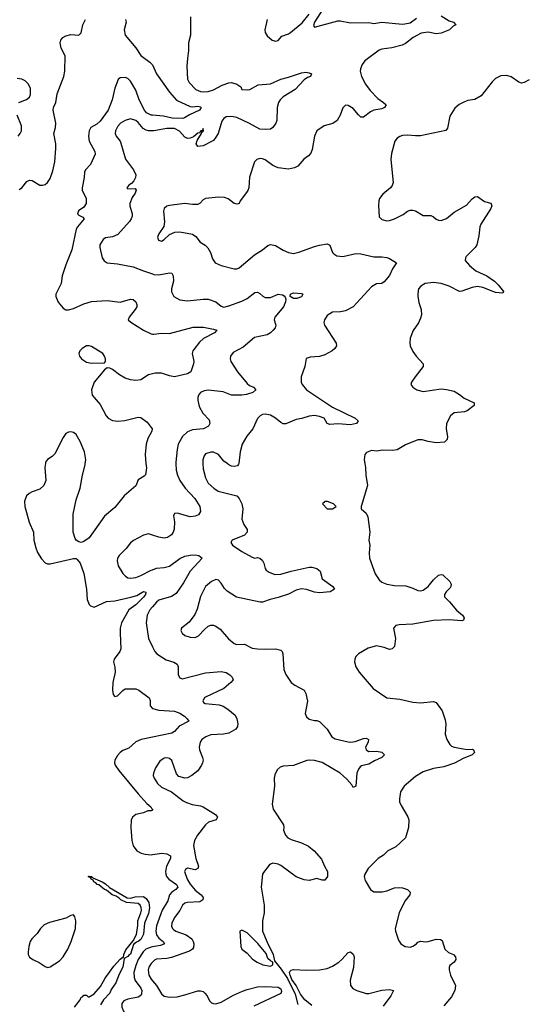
# Model space of a CAD drawing. Header units: inches. Extents: x 2057696 to 2160536, y 827480 to 1016834.
# Tile 268 of 422: x 2128974 to 2132871, y 935824 to 943429. Entities that reach past the tile are written whole.
import ezdxf

# ---------------------------------------------------------------- set-up
doc = ezdxf.new("R2010")
doc.units = ezdxf.units.IN
doc.header["$MEASUREMENT"] = 0
for name, color, linetype in [('C1923', 7, 'Continuous'), ('C1924', 7, 'Continuous'), ('C1933', 7, 'Continuous'), ('C1934', 7, 'Continuous')]:
    doc.layers.add(name, color=color, linetype=linetype)

msp = doc.modelspace()

# ---------------------------------------------------------------- linework, layer by layer
at = {"layer": 'C1923', "color": 5}
for points, elevation in [([(2129172.8, 940000), (2129168.3, 939970), (2129176, 939870), (2129160.2, 939830), (2129130, 939802), (2129070, 939782.5), (2129046.3, 939770), (2129026.9, 939750), (2129011.2, 939708.8), (2129015, 939670), (2129047.3, 939547.3), (2129079.5, 939470), (2129084.2, 939410), (2129097.6, 939350), (2129112.8, 939312.8), (2129143.4, 939263.4), (2129170, 939234.9), (2129190, 939227.2), (2129210, 939226), (2129390, 939268), (2129410, 939267.3), (2129419, 939259), (2129440.4, 939230), (2129470.2, 939150.2), (2129490.3, 939030), (2129496.4, 938950), (2129510, 938911), (2129521.3, 938901.3), (2129550, 938890.5), (2129645.7, 938934.3), (2129710, 938941), (2129831.9, 938968.1), (2129877.8, 938982.2), (2129930, 939011.8), (2129947.3, 939007.3), (2129944.9, 938990), (2129930, 938968.1), (2129870.1, 938910), (2129816.8, 938870), (2129760.2, 938770), (2129751, 938730), (2129749.5, 938690), (2129755.6, 938570), (2129748.5, 938550), (2129703.1, 938490), (2129698, 938470), (2129707.8, 938427.8), (2129710.3, 938390), (2129692.2, 938310), (2129690.6, 938250), (2129697.3, 938217.3), (2129710, 938201), (2129730, 938206.8), (2129771.5, 938248.5), (2129790, 938260.5), (2129870, 938259.5), (2129894, 938250), (2129974.8, 938190), (2129982, 938170), (2129982, 938130), (2129999.1, 938110), (2130000, 938109.8)], 420), ([(2129949.4, 940000), (2129952.8, 939967.2), (2129945.8, 939914.2), (2129936.4, 939903.6), (2129890, 939874), (2129870, 939829.5), (2129780.7, 939750), (2129710, 939662), (2129630, 939593.2), (2129510, 939427.6), (2129470, 939399.6), (2129450, 939392), (2129430, 939395.1), (2129410, 939409), (2129402, 939422), (2129386.6, 939470), (2129386.2, 939610), (2129410, 939721), (2129441.1, 939810), (2129458.5, 939910), (2129479.8, 939990), (2129480.9, 940000)], 420), ([(2130000, 939447.7), (2129970, 939457.7), (2129930, 939448.4), (2129853.7, 939406.3), (2129831.1, 939388.9), (2129796.2, 939343.8), (2129741.7, 939290), (2129730.3, 939270), (2129726.5, 939250), (2129734.6, 939210), (2129772, 939152), (2129790.2, 939130.2), (2129810, 939118.7), (2129830, 939114.3), (2129870, 939121.1), (2129910, 939135.2), (2129990, 939177.2), (2130000, 939181)], 440), ([(2130000, 938894.8), (2129978.8, 938870), (2129959.3, 938830), (2129950.2, 938770), (2129967.7, 938650), (2130000, 938584.5)], 440), ([(2130000, 937888.1), (2129913.4, 937870), (2129870, 937852.5), (2129817.5, 937802.5), (2129770, 937783.9), (2129750.3, 937770), (2129730, 937746), (2129709.2, 937710), (2129706.3, 937690), (2129712.2, 937670), (2129739.1, 937630), (2129888.4, 937448.4), (2129955.5, 937375.5), (2129988, 937350), (2129994.7, 937334.7), (2130000, 937331.6)], 420), ([(2130000, 937325.3), (2129998, 937322), (2129990, 937319.3), (2129962.8, 937317.2), (2129930, 937302), (2129870, 937290.9), (2129845.2, 937270), (2129834.7, 937245.3), (2129831.9, 937190), (2129840.1, 937090), (2129850, 937047.2), (2129878.5, 937010), (2129912.1, 936992.1), (2129942.9, 936982.9), (2129990, 936978.8), (2130000, 936980.3)], 420), ([(2129398.7, 935801.3), (2129442, 935858), (2129450, 935878), (2129459, 935881), (2129470, 935894), (2129490, 935894), (2129502, 935882), (2129510, 935882), (2129550, 935906), (2129597.1, 935962.9), (2129633.3, 936026.7), (2129701.4, 936118.6), (2129750, 936173.4), (2129770, 936187.3), (2129775.3, 936184.7), (2129777.6, 936210), (2129793.9, 936246.1), (2129850, 936314.8), (2129876.8, 936363.2), (2129887.4, 936432.6), (2129887.8, 936470), (2129909.8, 936530), (2129914.4, 936550), (2129912.4, 936572.4), (2129904, 936590), (2129890, 936601.5), (2129798, 936610), (2129755.1, 936630), (2129743.2, 936643.2), (2129718.2, 936658.2), (2129688.4, 936670), (2129644.5, 936704.5), (2129628.7, 936710), (2129585.8, 936745.8), (2129573.6, 936750), (2129563.1, 936763.1), (2129546.4, 936770), (2129542, 936782), (2129525.1, 936790), (2129522.5, 936797.5), (2129528.4, 936808.4), (2129516.8, 936803.2), (2129502.7, 936810), (2129510, 936814.9), (2129530, 936810.3), (2129539.8, 936799.8), (2129610.2, 936770.2), (2129635.6, 936755.6), (2129667.1, 936727.1), (2129805.4, 936645.4), (2129830, 936644.2), (2129865.3, 936654.7), (2129930, 936656.5), (2129950, 936641.6), (2129971.6, 936611.6), (2129977.8, 936570), (2129970, 936525.3), (2129936.9, 936450), (2129930, 936365.1), (2129910, 936323.4), (2129890, 936308.3), (2129875.6, 936304.4), (2129854.1, 936285.9), (2129830, 936212.4), (2129816.3, 936203.7), (2129810, 936193.3), (2129781.3, 936178.7), (2129771.5, 936110), (2129742, 936058), (2129716.1, 935990), (2129681.2, 935938.8), (2129669.4, 935910), (2129622.5, 935857.5), (2129599.2, 935820.8)], 380), ([(2130000, 936268.2), (2129990, 936266.6), (2129948.6, 936250), (2129927.9, 936230), (2129890, 936170.7), (2129870, 936124.5), (2129855.6, 936070), (2129857.3, 936030), (2129867.2, 936007.2), (2129910.1, 935950), (2129917.5, 935930), (2129915.9, 935904.1), (2129908.5, 935891.5), (2129890, 935879.9), (2129810, 935863.4), (2129777.7, 935850), (2129764, 935830), (2129761.9, 935801.9), (2129774.7, 935770), (2129796, 935750), (2129870, 935711), (2129910, 935700.4), (2129970, 935701), (2130000, 935703.9)], 420), ([(2130000, 936150.4), (2129990, 936139.7), (2129972.1, 936110), (2129966.4, 936090), (2129971.1, 936050), (2129990, 936017.7), (2130000, 936005.9)], 440)]:
    msp.add_lwpolyline(points, dxfattribs=dict(at, elevation=elevation))
at = {"layer": 'C1923', "color": 5, "elevation": 420}
msp.add_lwpolyline([(2129390, 936514), (2129370, 936509.3), (2129331.7, 936488.3), (2129205.3, 936454.7), (2129163.1, 936436.9), (2129134.4, 936410), (2129109, 936371), (2129069.1, 936330.9), (2129055.8, 936310), (2129043.7, 936270), (2129038.7, 936230), (2129040.4, 936210), (2129048.9, 936188.9), (2129074.8, 936170), (2129125.8, 936145.8), (2129170, 936114.9), (2129190, 936108.2), (2129210, 936112.7), (2129280.5, 936159.5), (2129310, 936190.4), (2129345.6, 936250), (2129372.8, 936310), (2129406, 936410), (2129407.8, 936467.8), (2129399.5, 936499.5)], close=True, dxfattribs=at)
at = {"layer": 'C1924', "color": 5}
for points, elevation in [([(2128970, 942118.4), (2128991.1, 942130), (2129030, 942179.3), (2129049.8, 942190.2), (2129070, 942186.3), (2129130, 942151.3), (2129150, 942150.2), (2129170, 942155.2), (2129189.7, 942170), (2129210, 942202), (2129230, 942260.5), (2129244.5, 942330), (2129254.2, 942434.2), (2129254.5, 942470), (2129238.8, 942550), (2129250, 942595.5), (2129252.3, 942630), (2129232.1, 942730), (2129235.4, 942750), (2129252.4, 942790), (2129263.7, 942856.3), (2129314.5, 942990), (2129322, 943030), (2129325, 943150), (2129295.3, 943210), (2129285.8, 943250), (2129292.1, 943270), (2129307.7, 943290), (2129330, 943304.7), (2129370, 943313.1), (2129429.6, 943310.4), (2129450, 943326.8), (2129462, 943390), (2129483.5, 943430)], 420), ([(2129791.8, 943430), (2129797, 943410), (2129782.3, 943350), (2129787.6, 943310), (2129871.9, 943211.9), (2129910, 943153.1), (2129980, 943100), (2129999.7, 943079.7), (2130000, 943078.9)], 420), ([(2128966.6, 942790), (2129027.8, 942812.2), (2129049.6, 942830), (2129056.9, 942850), (2129057.3, 942897.3), (2129041.6, 942930), (2129015.5, 942955.5), (2128990, 942969.7), (2128954.8, 942974.8)], 440), ([(2130000, 942690.5), (2129990, 942691.2), (2129953.9, 942710), (2129936.9, 942730), (2129897.5, 942810), (2129870, 942885.3), (2129830, 942954.2), (2129810, 942974), (2129790, 942981.5), (2129750, 942980.5), (2129734.2, 942965.8), (2129710, 942899.5), (2129689.6, 942810), (2129656.9, 942730), (2129595.1, 942644.9), (2129570, 942622.5), (2129524.5, 942595.5), (2129511, 942570), (2129505, 942530), (2129510, 942490.7), (2129554, 942410), (2129556.5, 942390), (2129520.3, 942310), (2129483.2, 942270), (2129474.7, 942250), (2129473, 942210), (2129457, 942130), (2129457.1, 942110), (2129488.4, 942050), (2129488.7, 942010), (2129470, 941981.6), (2129428.7, 941951.3), (2129421.7, 941930), (2129430, 941919.5), (2129462.9, 941902.9), (2129471.8, 941890), (2129420.7, 941830), (2129409.3, 941810), (2129375.9, 941650), (2129330, 941535.8), (2129302.7, 941450), (2129293.5, 941390), (2129252.4, 941310), (2129253.8, 941290), (2129270, 941246.7), (2129310, 941200.3), (2129330, 941188.9), (2129350, 941187.7), (2129390, 941198.6), (2129470, 941233.7), (2129530, 941252.4), (2129650, 941260.3), (2129750, 941248), (2129830, 941268.9), (2129850, 941266.7), (2129870.4, 941250), (2129879.5, 941230), (2129877.6, 941210), (2129867, 941190), (2129818.9, 941130), (2129812.4, 941110), (2129831.3, 941091.3), (2129930.4, 941030), (2129990, 941002.2), (2130000, 941000.4)], 420), ([(2128963, 942530), (2128978.9, 942550), (2128987.1, 942570), (2128988.2, 942610), (2128954.3, 942690)], 440), ([(2130000, 942570.9), (2129969.8, 942569.8), (2129950, 942574.8), (2129928.5, 942588.5), (2129890, 942634.3), (2129870, 942651.2), (2129830, 942663), (2129790, 942651.3), (2129753, 942630), (2129733.3, 942606.7), (2129713, 942570), (2129712.4, 942550), (2129718.4, 942530), (2129750, 942490.4), (2129756, 942476), (2129790.2, 942350.2), (2129852.2, 942270), (2129872.4, 942230), (2129868.2, 942210), (2129855.3, 942184.7), (2129836.4, 942163.6), (2129816, 942150), (2129801, 942130), (2129810, 942122.8), (2129866, 942126), (2129873.2, 942113.2), (2129866.4, 942090), (2129843.6, 942056.4), (2129825.2, 942010), (2129824.9, 941990), (2129843.7, 941930), (2129843.1, 941910), (2129835.8, 941890), (2129821.3, 941870), (2129732.2, 941770), (2129690, 941751.9), (2129636.7, 941743.3), (2129618, 941730), (2129594, 941690), (2129592.2, 941670), (2129610.4, 941590.4), (2129626.2, 941566.2), (2129650.4, 941550.4), (2129730, 941542.6), (2129850, 941521.1), (2129930, 941487.9), (2130000, 941464.7)], 440), ([(2130000, 940694.3), (2129970, 940687), (2129910, 940647.6), (2129870, 940641.3), (2129830, 940647.3), (2129790, 940660.4), (2129746.1, 940686.1), (2129690, 940727.8), (2129670, 940738), (2129650, 940739), (2129630, 940725.2), (2129550, 940629.5), (2129528, 940570), (2129533.4, 940530), (2129596.2, 940456.2), (2129641.1, 940370), (2129658.4, 940350), (2129690, 940332.9), (2129730.9, 940329.1), (2129786, 940334), (2129890, 940359.1), (2129910, 940357.3), (2129959, 940319), (2129997.3, 940270), (2129995.5, 940250), (2129964.8, 940195.2), (2129950.4, 940150), (2129942, 940070), (2129949.4, 940000)], 420), ([(2129480.9, 940000), (2129484.1, 940030), (2129475.5, 940090), (2129441.4, 940170), (2129410, 940224.2), (2129390, 940239.7), (2129370, 940245.1), (2129350, 940244.2), (2129330, 940231.5), (2129310, 940202.4), (2129244.6, 940075.4), (2129224.9, 940055.1), (2129190, 940032.5), (2129174.3, 940010), (2129172.8, 940000)], 420)]:
    msp.add_lwpolyline(points, dxfattribs=dict(at, elevation=elevation))
at = {"layer": 'C1924', "color": 5, "elevation": 420}
msp.add_lwpolyline([(2129510, 940910.9), (2129490, 940909.7), (2129456.4, 940890), (2129438, 940870), (2129431.8, 940850), (2129435.3, 940830), (2129452.4, 940810), (2129490, 940784.2), (2129530, 940774.9), (2129630, 940778), (2129636, 940790), (2129636.2, 940810), (2129629.6, 940830), (2129615.1, 940850), (2129530, 940904.2)], close=True, dxfattribs=at)
at = {"layer": 'C1933', "color": 5}
for points, elevation in [([(2130181.1, 940000), (2130182.8, 939950), (2130193.6, 939910), (2130211.3, 939870), (2130251.3, 939810), (2130328, 939730), (2130364.9, 939670), (2130370.4, 939630), (2130363.7, 939616.3), (2130354.3, 939605.7), (2130330, 939593.6), (2130290, 939587.8), (2130190, 939618), (2130170, 939615.3), (2130163, 939597), (2130170.4, 939550.4), (2130166.6, 939493.4), (2130160.5, 939470), (2130147.7, 939450), (2130114.8, 939430), (2130090, 939424.8), (2130050, 939431.1), (2130000, 939447.7)], 440), ([(2130388.6, 940000), (2130390, 939961), (2130408, 939890), (2130429.1, 939850), (2130473.4, 939810), (2130508.2, 939788.2), (2130650.2, 939750.2), (2130670.4, 939730), (2130690.2, 939690.2), (2130697.7, 939650), (2130690.2, 939570), (2130704, 939530), (2130731.8, 939490), (2130732, 939470), (2130710, 939446.9), (2130616, 939410), (2130604.9, 939390), (2130618.8, 939370), (2130690, 939320.5), (2130770, 939276.3), (2130790, 939270.6), (2130810, 939274), (2130830, 939270.8), (2130850, 939251), (2130860.5, 939230), (2130870.6, 939190), (2130878.4, 939178.4), (2130901.4, 939161.4), (2130944.2, 939144.2), (2130990, 939145.2), (2131070, 939168.7), (2131210, 939200.4), (2131230, 939201.6), (2131270, 939190.6), (2131294, 939170), (2131310.8, 939110), (2131392, 939050), (2131404.7, 939030), (2131371.3, 939010), (2131290, 939002.3), (2131250, 939007.4), (2131189, 939029), (2131150, 939033.6), (2131110, 939021.6), (2131050, 938991.6), (2130970, 938965), (2130909.4, 938950.6), (2130850, 938929.8), (2130831, 938931), (2130647.8, 938967.8), (2130575.9, 939015.9), (2130556, 939036), (2130530, 939078), (2130510, 939100.5), (2130490, 939105.1), (2130455.5, 939090), (2130408.7, 939050), (2130370, 938973.2), (2130343.7, 938876.3), (2130325.7, 938834.3), (2130283.4, 938776.6), (2130224.9, 938730), (2130219.1, 938710), (2130228, 938690), (2130250, 938673.4), (2130290, 938660.5), (2130330, 938656.3), (2130356, 938670), (2130400.7, 938719.3), (2130430, 938744), (2130450, 938752), (2130470, 938752), (2130490, 938744.9), (2130521.5, 938721.5), (2130587.5, 938647.5), (2130630, 938611.8), (2130650, 938602.6), (2130710, 938604.6), (2130770, 938575.9), (2130809.8, 938570.2), (2130873.9, 938566.1), (2130950, 938569), (2130990, 938560.5), (2131000.5, 938550), (2131006.4, 938530), (2131014.8, 938410), (2131030.7, 938370.7), (2131071, 938310), (2131098, 938290), (2131170, 938250.8), (2131185.1, 938225.1), (2131195.8, 938164.2), (2131179.1, 938070), (2131190, 938044), (2131210, 938026), (2131250, 938015.5), (2131270, 938015.5), (2131290, 938007.7), (2131348.1, 937948.1), (2131384.4, 937890), (2131410, 937874.9), (2131510, 937850.2), (2131530, 937849.2), (2131565.2, 937854.8), (2131630, 937876.9), (2131650, 937879.5), (2131667.3, 937870), (2131665.5, 937850), (2131644.4, 937810), (2131650.6, 937790), (2131670, 937777.6), (2131730, 937778), (2131770.2, 937770.2), (2131790.8, 937750), (2131770.5, 937730), (2131715, 937705), (2131670, 937678), (2131614.4, 937665.6), (2131602.9, 937657.1), (2131590, 937641.2), (2131578, 937610), (2131570.2, 937509.8), (2131550, 937499), (2131539.4, 937519.4), (2131502, 937562), (2131449.3, 937609.3), (2131310, 937690.7), (2131250, 937707.6), (2131210, 937710.9), (2131192.7, 937707.3), (2131090, 937667.6), (2131010, 937664.5), (2130985.3, 937654.7), (2130963.7, 937636.3), (2130944.4, 937595.6), (2130939.3, 937570), (2130941.6, 937510), (2130923.8, 937370), (2130930.6, 937330), (2131010.6, 937210), (2131014.8, 937190), (2131010.9, 937169.1), (2131026, 937130), (2131045.5, 937110), (2131070, 937095.8), (2131151, 937070), (2131205.1, 937045.1), (2131248.9, 937008.9), (2131305.5, 936945.5), (2131328.2, 936890), (2131350.4, 936850), (2131350.4, 936810), (2131330, 936782.7), (2131310, 936782.7), (2131270, 936797), (2131210, 936779.5), (2131170, 936784.2), (2131109.7, 936809.7), (2130990, 936896.9), (2130970, 936906), (2130930, 936913.3), (2130910, 936906.6), (2130901.4, 936898.6), (2130856.7, 936843.3), (2130850.5, 936829.5), (2130838.7, 936730), (2130862.6, 936590), (2130861.1, 936530), (2130848.7, 936470), (2130849, 936389), (2130884.2, 936304.2), (2130932.4, 936210), (2130941, 936161), (2130994.7, 936094.7), (2131043, 936023), (2131101.9, 935901.9), (2131123, 935823)], 460), ([(2130665.4, 940000), (2130664.9, 939995.1), (2130657.1, 939982.9), (2130630, 939977), (2130610, 939979.6), (2130590, 939989.6), (2130576.2, 940000)], 460), ([(2131640.7, 940000), (2131646, 939970), (2131646.4, 939910), (2131659.1, 939830), (2131610.7, 939670), (2131610.8, 939650), (2131650, 939616.3), (2131663.1, 939590), (2131678.9, 939470), (2131671.7, 939410), (2131677.6, 939370), (2131672.4, 939310), (2131674.9, 939270), (2131719.5, 939150), (2131750, 939102.4), (2131770, 939085.3), (2131810, 939070.3), (2131870, 939058.3), (2131956, 939056), (2132010, 939039.3), (2132050, 939020.4), (2132070, 939018.7), (2132090, 939022.6), (2132129.6, 939050), (2132170, 939103), (2132210, 939138), (2132230, 939144.9), (2132241.4, 939141.4), (2132296, 939090), (2132307.3, 939070), (2132304.9, 939050), (2132299, 939041), (2132267.3, 939010), (2132254, 938990), (2132254.8, 938970), (2132293.8, 938933.8), (2132348.9, 938868.9), (2132394, 938830), (2132407.3, 938810), (2132401, 938790), (2132390, 938785.6), (2132290, 938793.5), (2132170, 938788.7), (2132010, 938760.4), (2131904.1, 938755.9), (2131878, 938750), (2131861, 938730), (2131877.3, 938650), (2131870, 938588), (2131850, 938568.7), (2131830, 938564), (2131790, 938579.3), (2131730, 938592.3), (2131664.4, 938575.6), (2131590.6, 938530), (2131570.5, 938510), (2131561.6, 938490), (2131560.4, 938470), (2131570.4, 938430), (2131595.5, 938390), (2131702.9, 938262.9), (2131810, 938190.4), (2131910, 938181.3), (2132010, 938158.4), (2132070, 938153.4), (2132170, 938162), (2132190, 938154), (2132236.3, 938090), (2132260.5, 938020.5), (2132265.5, 937990), (2132260.5, 937910), (2132273.4, 937870), (2132296.3, 937830), (2132310, 937818), (2132330.3, 937810.3), (2132430, 937792.4), (2132470, 937793.4), (2132478, 937790), (2132486.8, 937770), (2132470, 937749.7), (2132398.2, 937721.8), (2132333.5, 937686.5), (2132250, 937658.5), (2132170, 937644.8), (2132090, 937619.7), (2132030, 937584.2), (2131944.4, 937510), (2131916, 937464), (2131906.7, 937410), (2131908.6, 937388.6), (2131919.5, 937359.5), (2131973.1, 937273.1), (2131979.5, 937250), (2131975.8, 937190), (2131954.9, 937110), (2131879, 937041), (2131817.3, 937010), (2131783.4, 936976.6), (2131742.8, 936950), (2131666.6, 936873.4), (2131639.3, 936830), (2131634.4, 936810), (2131641.4, 936781.4), (2131684, 936710), (2131710, 936693), (2131773.2, 936693.2), (2131810, 936701.3), (2131870, 936723.7), (2131910, 936726.4), (2131930, 936724.4), (2131970, 936710.4), (2131990.3, 936690.3), (2131988, 936670), (2131950, 936619.5), (2131904.9, 936530), (2131874.9, 936410), (2131875.5, 936390), (2131899.9, 936319.9), (2131918.8, 936290), (2131950.4, 936270.4), (2131990, 936266.7), (2132010, 936272.7), (2132039.3, 936290), (2132050, 936302.8), (2132070, 936310.8), (2132110, 936306.4), (2132130, 936308.5), (2132190, 936328), (2132224, 936324), (2132236.3, 936316.3), (2132258, 936250), (2132285.5, 936225.5), (2132324, 936210), (2132339.3, 936190), (2132343, 936170), (2132330.3, 936149.7), (2132295.9, 936124.1), (2132290.5, 936109.5), (2132290.5, 936089.5), (2132301.7, 936050), (2132340.3, 935970), (2132336, 935930), (2132310, 935880.9), (2132250, 935812.3)], 480), ([(2130000, 939181), (2130030, 939192.6), (2130090, 939197.6), (2130130, 939209.3), (2130210, 939267.8), (2130250, 939285.9), (2130290, 939293.5), (2130330, 939294.5), (2130357.3, 939290), (2130382.4, 939270), (2130291, 939170), (2130240.5, 939079.5), (2130182.1, 938997.9), (2130145.7, 938974.3), (2130050, 938944.5), (2130030, 938929.8), (2130000, 938894.8)], 440), ([(2130000, 938584.5), (2130017, 938550), (2130034, 938530), (2130105.5, 938485.5), (2130165.7, 938465.7), (2130190.3, 938450), (2130198, 938430), (2130197.4, 938370), (2130210, 938344.9), (2130230, 938338), (2130410, 938384.5), (2130530, 938394.8), (2130570, 938386), (2130596, 938370), (2130616, 938350), (2130622.8, 938330), (2130606, 938310), (2130550, 938263.7), (2130410, 938195.8), (2130401.6, 938190), (2130388.9, 938168.9), (2130394.9, 938154.9), (2130406.1, 938146.1), (2130515.8, 938135.8), (2130545.5, 938125.5), (2130582.4, 938102.4), (2130637.5, 938057.5), (2130650.2, 938030.2), (2130658.5, 937990), (2130656.5, 937970), (2130644.6, 937950), (2130590, 937918.8), (2130549.4, 937910.6), (2130450, 937904.1), (2130412.7, 937890), (2130382, 937870), (2130367.4, 937850), (2130361.1, 937810), (2130363.7, 937790), (2130386.7, 937730), (2130390.4, 937710), (2130386.7, 937690), (2130378.7, 937670), (2130350, 937627.3), (2130304.9, 937590), (2130270, 937573), (2130250, 937571.3), (2130203.5, 937583.5), (2130184.4, 937604.4), (2130150, 937706.6), (2130130, 937723.6), (2130110, 937727.8), (2130090, 937724.7), (2130057.4, 937702.6), (2130023.7, 937650), (2130006.7, 937610), (2130004.9, 937590), (2130012.2, 937570), (2130038.7, 937530), (2130070, 937500.3), (2130145.8, 937465.8), (2130236.7, 937396.7), (2130262.2, 937382.2), (2130307, 937367), (2130370, 937357.3), (2130390, 937349.2), (2130486.7, 937290), (2130501.6, 937270), (2130490.7, 937250), (2130432.4, 937230), (2130410, 937210.8), (2130348, 937130), (2130323.1, 937090), (2130317.7, 937050), (2130334.5, 936950), (2130356.4, 936890), (2130350, 936874), (2130330, 936862.9), (2130270, 936875.4), (2130253.7, 936866.3), (2130247.4, 936850), (2130267.4, 936790), (2130290, 936751.3), (2130330, 936704.6), (2130374.6, 936670), (2130390.3, 936650), (2130388.5, 936630), (2130365.3, 936614.7), (2130270, 936611.1), (2130250, 936606.2), (2130231.6, 936590), (2130212.2, 936547.8), (2130170, 936494.7), (2130149.2, 936450), (2130147.4, 936427.4), (2130153.4, 936410), (2130161.7, 936401.7), (2130180.5, 936390), (2130260.9, 936360.9), (2130304.2, 936330), (2130315.2, 936310), (2130319.3, 936290), (2130316.1, 936263.9), (2130308.9, 936250), (2130285.7, 936234.3), (2130145.9, 936185.9), (2130110, 936177.7), (2130030, 936174), (2130014.3, 936165.7), (2130000, 936150.4)], 440), ([(2130000, 938109.8), (2130050, 938096), (2130170, 938087.9), (2130210, 938072.3), (2130246.5, 938050), (2130267.9, 938030), (2130279.3, 938010), (2130206.9, 937973.1), (2130170, 937932.1), (2130150, 937919.4), (2130000, 937888.1)], 420), ([(2130000, 937331.6), (2130002.8, 937330), (2130000, 937325.3)], 420), ([(2130000, 936980.3), (2130071, 936991), (2130110, 936987), (2130134.4, 936974.4), (2130138.8, 936970), (2130137.7, 936950), (2130108.9, 936890), (2130100.5, 936850), (2130102.2, 936830), (2130109.2, 936810), (2130125.6, 936790), (2130185.5, 936750), (2130195.7, 936730), (2130180.2, 936710), (2130150, 936691.1), (2130132.4, 936670), (2130117.3, 936622.7), (2130074.6, 936550), (2130031.7, 936430), (2130026.7, 936390), (2130030, 936360.6), (2130050, 936335.2), (2130082, 936310), (2130092.6, 936290), (2130061.9, 936278.1), (2130000, 936268.2)], 420), ([(2131230, 935814.8), (2131177.4, 935857.4), (2131143.7, 935903.7), (2131110, 935969.6), (2131076.6, 936016.6), (2131062, 936050), (2131058, 936070), (2131061.3, 936078.7), (2131071, 936089), (2131090, 936093.4), (2131190, 936088.5), (2131290.2, 936090.2), (2131350, 936100.7), (2131390, 936117.7), (2131439.6, 936150), (2131463, 936170), (2131510, 936223.8), (2131530, 936230.6), (2131550, 936210.7), (2131556.5, 936190), (2131552.4, 936107.6), (2131527.6, 936010), (2131530.3, 935970), (2131546.9, 935946.9), (2131577.3, 935930), (2131650, 935906.3), (2131670, 935907.2), (2131770, 935933.4), (2131830, 935938.4), (2131861, 935930), (2131840.4, 935890), (2131780.9, 935810)], 460), ([(2130000, 936005.9), (2130030.2, 935970), (2130070, 935904.9), (2130090, 935887.7), (2130130, 935879.2), (2130190, 935883), (2130250, 935896.3), (2130350, 935929.3), (2130370, 935929.2), (2130390, 935922.3), (2130405.3, 935910), (2130421.6, 935890), (2130438.8, 935850), (2130455.2, 935835.2), (2130470.4, 935830.4), (2130490, 935828.9), (2130530, 935840.2), (2130625.5, 935894.5), (2130694.2, 935925.8), (2130730, 935938.9), (2130810, 935957.9), (2130870, 935962.2), (2130970, 935956.3), (2130990, 935943.1), (2130996.1, 935923.9), (2130990, 935906.5), (2130782.6, 935810)], 440)]:
    msp.add_lwpolyline(points, dxfattribs=dict(at, elevation=elevation))
for points, elevation in [([(2131352.7, 939707.3), (2131332.7, 939707.3), (2131314, 939690), (2131350, 939652), (2131390, 939652), (2131410, 939664.7), (2131418, 939670), (2131398, 939690)], 480), ([(2130690, 936396.9), (2130674.8, 936390), (2130682.8, 936270), (2130691, 936250), (2130730, 936218.8), (2130772.5, 936172.5), (2130808, 936150), (2130851, 936130), (2130910, 936119.3), (2130929.2, 936130), (2130928.7, 936150), (2130910, 936159.3), (2130890, 936177.2), (2130877, 936217), (2130814.1, 936294.1), (2130730, 936376.5)], 460)]:
    msp.add_lwpolyline(points, close=True, dxfattribs=dict(at, elevation=elevation))
at = {"layer": 'C1934', "color": 5}
for points, elevation in [([(2131314.9, 943510), (2131250.4, 943410), (2131244.5, 943384.5), (2131250, 943372), (2131430, 943420.9), (2131450, 943420.9), (2131530, 943403.2), (2131670, 943407.7), (2131710, 943400.5), (2131770, 943410.3), (2131930, 943394), (2131950, 943395.8), (2131990, 943404.4), (2132040, 943440)], 460), ([(2130294, 943450), (2130292.7, 943310), (2130278.9, 943250), (2130278.9, 943190), (2130269, 943130), (2130266.3, 943070), (2130269.2, 942970), (2130283.1, 942943.1), (2130334.9, 942890), (2130370, 942874.7), (2130390, 942871.3), (2130430, 942875.2), (2130470, 942887.1), (2130537.9, 942922.1), (2130590, 942941.8), (2130610, 942942.4), (2130651, 942930), (2130682.8, 942910), (2130690.8, 942890.8), (2130730, 942886.9), (2130752, 942890), (2130815.1, 942924.9), (2130910, 942932.3), (2130991, 942969), (2131050, 942983.6), (2131150, 943019.3), (2131183.7, 943023.7), (2131210, 943019.3), (2131226.8, 943010), (2131223.5, 942996.5), (2131221, 942990), (2131198, 942982), (2131170, 942964.8), (2131101.5, 942890), (2131010, 942833.7), (2130986, 942810), (2130974.2, 942790), (2130962.2, 942750), (2130960.4, 942650), (2130952.4, 942630), (2130930, 942597), (2130910, 942583.1), (2130870, 942579.3), (2130830, 942583.7), (2130750, 942628.2), (2130650, 942672.5), (2130610, 942681), (2130570, 942677.8), (2130550, 942664.4), (2130535.8, 942644.2), (2130506, 942550), (2130490, 942520.5), (2130470, 942496.3), (2130390, 942454.5), (2130350, 942449.5), (2130337.6, 942470), (2130345.1, 942494.9), (2130378.4, 942550), (2130380.1, 942559.9), (2130393.3, 942570), (2130390, 942588), (2130387.1, 942572.9), (2130372, 942570), (2130378, 942562), (2130370, 942569), (2130364.2, 942555.8), (2130350, 942553.5), (2130316.7, 942523.3), (2130290, 942512.8), (2130270, 942512.2), (2130250, 942521.2), (2130208.9, 942568.9), (2130170, 942587.2), (2130110, 942589.2), (2130010, 942571.3), (2130000, 942570.9)], 440), ([(2132230, 943458.3), (2132290, 943420.5), (2132324.7, 943410), (2132342, 943390), (2132321.6, 943378.4), (2132294, 943350), (2132230, 943324.2), (2132190, 943320.5), (2132130, 943333), (2132075.2, 943324.8), (2132013.4, 943290), (2131954.7, 943245.3), (2131929, 943231), (2131848.2, 943211.8), (2131770, 943202.3), (2131750, 943193.7), (2131640.3, 943110), (2131618.2, 943081.8), (2131606.5, 943050), (2131604, 943030), (2131613.8, 942990), (2131645.8, 942930), (2131682, 942882), (2131740.4, 942820.4), (2131784.9, 942790), (2131804.9, 942770), (2131790.6, 942750), (2131770, 942741.1), (2131710, 942729.7), (2131683.2, 942716.8), (2131630, 942677), (2131610, 942677), (2131590, 942692.7), (2131550, 942743.7), (2131510, 942766.6), (2131490, 942769.2), (2131470, 942748.7), (2131450.5, 942690), (2131427.3, 942650), (2131391.8, 942628.2), (2131324.7, 942610), (2131270, 942569.2), (2131250.3, 942529.7), (2131233.7, 942426.3), (2131222.3, 942397.7), (2131203.7, 942376.3), (2131168.9, 942351.1), (2131121.4, 942298.6), (2131096.2, 942283.8), (2131050, 942275.4), (2130970, 942285.7), (2130930, 942301.3), (2130870, 942345.1), (2130850, 942353.6), (2130830, 942356.2), (2130806, 942350), (2130788.7, 942331.3), (2130750, 942213.2), (2130742.7, 942130), (2130736, 942110), (2130727.1, 942092.9), (2130676, 942030), (2130670, 942008.7), (2130650, 942004), (2130630, 942009.2), (2130584.5, 942044.5), (2130556.3, 942056.3), (2130510, 942058.3), (2130410, 942047.6), (2130390, 942038), (2130368.5, 942011.5), (2130350, 942001.6), (2130310, 942001.1), (2130250, 942009.8), (2130130, 941994), (2130110, 941987.6), (2130090.4, 941970), (2130084.6, 941950), (2130091.5, 941868.5), (2130088, 941832), (2130050, 941776), (2130038, 941750), (2130045.8, 941725.8), (2130070, 941719.1), (2130090, 941730.6), (2130130.8, 941769.2), (2130173, 941787), (2130210, 941790.2), (2130310, 941771.7), (2130333.5, 941753.5), (2130368.2, 941710), (2130406.8, 941686.8), (2130427.8, 941667.8), (2130447, 941630), (2130462.3, 941582.3), (2130484.9, 941550), (2130530, 941530.3), (2130630, 941505.3), (2130650, 941505.7), (2130670, 941513.4), (2130786.9, 941613.1), (2130849.8, 941650.2), (2130890, 941683.8), (2130910, 941692.4), (2130950, 941683.8), (2131010, 941648.2), (2131050, 941630.4), (2131090, 941623), (2131130, 941633), (2131250, 941677.6), (2131290, 941688.2), (2131350, 941696.3), (2131370, 941686), (2131390.4, 941630), (2131399.2, 941619.2), (2131424.5, 941604.5), (2131470, 941598.6), (2131570, 941622.7), (2131610, 941619.6), (2131710, 941596.5), (2131770, 941596.5), (2131810, 941591.4), (2131830, 941584), (2131884, 941550), (2131854.3, 941505.7), (2131830, 941454), (2131790, 941404.7), (2131770, 941391), (2131730, 941389.1), (2131690, 941365.9), (2131550, 941209.9), (2131490, 941179.8), (2131452.4, 941172.4), (2131390, 941169.6), (2131350, 941143.7), (2131328, 941110), (2131323.8, 941090), (2131328.4, 941070), (2131417.1, 940930), (2131420.5, 940910), (2131408.5, 940890), (2131388.4, 940870), (2131330, 940840.8), (2131290, 940827.1), (2131218, 940822), (2131187.1, 940812.9), (2131177.3, 940750), (2131148, 940670), (2131147.7, 940630), (2131156.3, 940610), (2131190, 940570.6), (2131390, 940436.2), (2131564, 940350), (2131587.7, 940330), (2131576.3, 940310), (2131530, 940299.7), (2131430, 940306.2), (2131370, 940301.7), (2131349.8, 940309.8), (2131326, 940350), (2131290, 940363.5), (2131250, 940370.9), (2131210, 940366.2), (2131152.7, 940347.3), (2131110, 940341.7), (2131030, 940308.3), (2131010, 940308), (2130990, 940316.9), (2130949.6, 940350), (2130910, 940374.8), (2130870, 940383.1), (2130850, 940379.7), (2130830.2, 940369.8), (2130810.3, 940349.7), (2130774, 940270), (2130727.4, 940212.6), (2130692.7, 940150), (2130675.8, 940090), (2130665.4, 940000)], 460), ([(2130885.5, 943430), (2130867.3, 943350), (2130870.6, 943330), (2130884.9, 943304.9), (2130922.8, 943270), (2130950, 943263.1), (2130970, 943269.2), (2130998, 943302), (2131050, 943318.9), (2131066.3, 943330), (2131156, 943404), (2131209.2, 943470.8)], 460), ([(2130000, 943078.9), (2130030.2, 943010), (2130131.7, 942870), (2130185.9, 942805.9), (2130290, 942759.4), (2130310, 942756.1), (2130350, 942760.9), (2130370, 942756.3), (2130375.5, 942750), (2130361.6, 942730), (2130285.3, 942694.7), (2130248, 942670), (2130233.7, 942666.3), (2130150.9, 942669.1), (2130084.6, 942684.6), (2130000, 942690.5)], 420), ([(2132910, 942964.5), (2132870, 942943.7), (2132850, 942939.3), (2132830, 942945.2), (2132770, 942986.6), (2132737, 942997), (2132690, 942996), (2132650, 942975.1), (2132624, 942950), (2132538.4, 942841.6), (2132490, 942812.7), (2132435.9, 942804.1), (2132410, 942795.1), (2132367.1, 942772.9), (2132334.2, 942745.8), (2132297.5, 942682.5), (2132278, 942590), (2132266.2, 942573.8), (2132070, 942531.8), (2132030.8, 942530.8), (2131970, 942537.3), (2131930, 942534.3), (2131910, 942527.6), (2131890, 942514), (2131872.4, 942490), (2131846, 942394), (2131840.8, 942350), (2131858.4, 942170), (2131851.8, 942148.2), (2131837.3, 942130), (2131779.9, 942080.1), (2131753.2, 942046.8), (2131747.3, 942030), (2131745.8, 941994.2), (2131750, 941906), (2131770, 941884.9), (2131810, 941876.4), (2131830, 941878.7), (2131870, 941890.4), (2131936.6, 941923.4), (2131970, 941950.7), (2131990, 941957.3), (2132010, 941957.3), (2132032.3, 941952.3), (2132090, 941917.1), (2132150, 941917.1), (2132170, 941907.3), (2132190, 941887.7), (2132210, 941879.3), (2132230, 941878.7), (2132270, 941893.1), (2132330, 941943.1), (2132424.2, 941995.8), (2132470, 942044.9), (2132490, 942059.3), (2132510, 942062), (2132563.4, 942023.4), (2132612.3, 942012.3), (2132620.7, 941990), (2132613, 941970), (2132535.3, 941850), (2132527.2, 941830), (2132520.9, 941759.1), (2132504.4, 941690), (2132491.5, 941668.5), (2132421.4, 941598.6), (2132416, 941590), (2132414.8, 941570), (2132447.7, 941530), (2132497.1, 941490), (2132582.4, 941450), (2132641.6, 941410), (2132670, 941382), (2132710.7, 941329.3), (2132704.7, 941315.3), (2132650, 941321.7), (2132550, 941360.9), (2132510, 941368.5), (2132470, 941361.5), (2132390, 941332.6), (2132370, 941329.7), (2132290.6, 941370.6), (2132229, 941391), (2132170, 941399.8), (2132106.8, 941390), (2132073, 941370), (2132055.5, 941350), (2132048.5, 941311.5), (2132050, 941294), (2132056.3, 941243.7), (2132073.7, 941190), (2132076.5, 941150), (2132070, 941124), (2132053, 941087), (2132012.8, 941027.2), (2131990.8, 940970), (2131987.1, 940932.9), (2131990.6, 940910), (2132010, 940866.8), (2132035.5, 940830), (2132090.3, 940770.3), (2132090.6, 940750), (2132027.3, 940670), (2132001, 940630), (2131996, 940610), (2132010.8, 940590), (2132041, 940570), (2132090, 940557.6), (2132230, 940576.4), (2132270, 940572.7), (2132330, 940558.4), (2132370, 940534.4), (2132405.8, 940505.8), (2132484.9, 940470), (2132483, 940450), (2132430, 940407.8), (2132410, 940400.5), (2132330, 940391.6), (2132300.7, 940370), (2132270.7, 940310), (2132267.7, 940270), (2132279.1, 940210), (2132274.4, 940185.6), (2132254.4, 940165.6), (2132190, 940159.5), (2132128, 940170), (2132083.3, 940183.3), (2132050, 940182.9), (2131955.1, 940144.9), (2131890, 940107), (2131850, 940102), (2131776.8, 940103.2), (2131730, 940097), (2131690, 940100.9), (2131653, 940087), (2131640.7, 940070), (2131635.5, 940030), (2131640.7, 940000)], 480), ([(2130000, 941464.7), (2130010, 941461.3), (2130050, 941458.6), (2130130, 941473.4), (2130150.3, 941470.3), (2130160.4, 941450), (2130161.5, 941410), (2130146.7, 941350), (2130147, 941327), (2130164.9, 941290), (2130210, 941266), (2130270, 941257.6), (2130390, 941271.2), (2130430.3, 941270.3), (2130490, 941250.4), (2130530, 941217.1), (2130550, 941208.8), (2130590, 941217.7), (2130690, 941253.7), (2130730, 941275.2), (2130790, 941321.7), (2130810, 941325.3), (2130830, 941314), (2130852.3, 941292.3), (2130870, 941284), (2130910, 941283.2), (2130970, 941308.3), (2131002.8, 941302.8), (2131016.4, 941296.4), (2131025.2, 941285.2), (2131028.9, 941270), (2131026.7, 941250), (2131011.8, 941210), (2130945.7, 941130), (2130940.3, 941110), (2130952.4, 941070), (2130948.5, 941050), (2130932, 941030), (2130910.1, 941009.9), (2130884.7, 940995.3), (2130787.1, 940972.9), (2130700.3, 940899.7), (2130623, 940857), (2130602.4, 940830), (2130599.5, 940810), (2130605.3, 940790), (2130656.5, 940710), (2130730, 940618.3), (2130750, 940603.1), (2130778.8, 940590), (2130797.1, 940570), (2130774.9, 940550), (2130725.6, 940534.4), (2130690, 940529.3), (2130610, 940529.9), (2130545.1, 940554.9), (2130430, 940566.6), (2130398.4, 940561.6), (2130370.2, 940549.8), (2130354, 940530), (2130348.9, 940510), (2130349, 940489), (2130361.2, 940441.2), (2130388.7, 940390), (2130437.1, 940337.1), (2130442, 940310), (2130431.1, 940288.9), (2130394, 940270), (2130310, 940260.7), (2130270, 940244.8), (2130231.3, 940208.7), (2130199.3, 940150), (2130190.2, 940110), (2130180.7, 940010), (2130181.1, 940000)], 440), ([(2130000, 941000.4), (2130010, 940998.6), (2130070, 941006.7), (2130130, 941004.9), (2130313.9, 941053.9), (2130392.8, 941052.8), (2130470, 941039.5), (2130497.3, 941030), (2130479.1, 941010), (2130392.9, 940967.1), (2130362.5, 940937.5), (2130318.2, 940881.8), (2130310.3, 940870), (2130306.3, 940850), (2130318.4, 940790), (2130316.3, 940770), (2130295.5, 940710), (2130270, 940692.8), (2130170, 940671.3), (2130130, 940678.9), (2130070, 940699.7), (2130020.6, 940699.4), (2130000, 940694.3)], 420), ([(2130576.2, 940000), (2130550, 940019.6), (2130509.8, 940069.8), (2130470, 940088.2), (2130450, 940089.7), (2130410, 940075.1), (2130399, 940061), (2130387.6, 940030), (2130388.6, 940000)], 460)]:
    msp.add_lwpolyline(points, dxfattribs=dict(at, elevation=elevation))
at = {"layer": 'C1934', "color": 5, "elevation": 440}
msp.add_lwpolyline([(2131115.5, 941275.5), (2131090, 941275.6), (2131063.7, 941290), (2131064.5, 941310), (2131090, 941320.3), (2131153.3, 941313.3), (2131161, 941310), (2131150, 941287.6)], close=True, dxfattribs=at)

doc.saveas('drawing.dxf')
